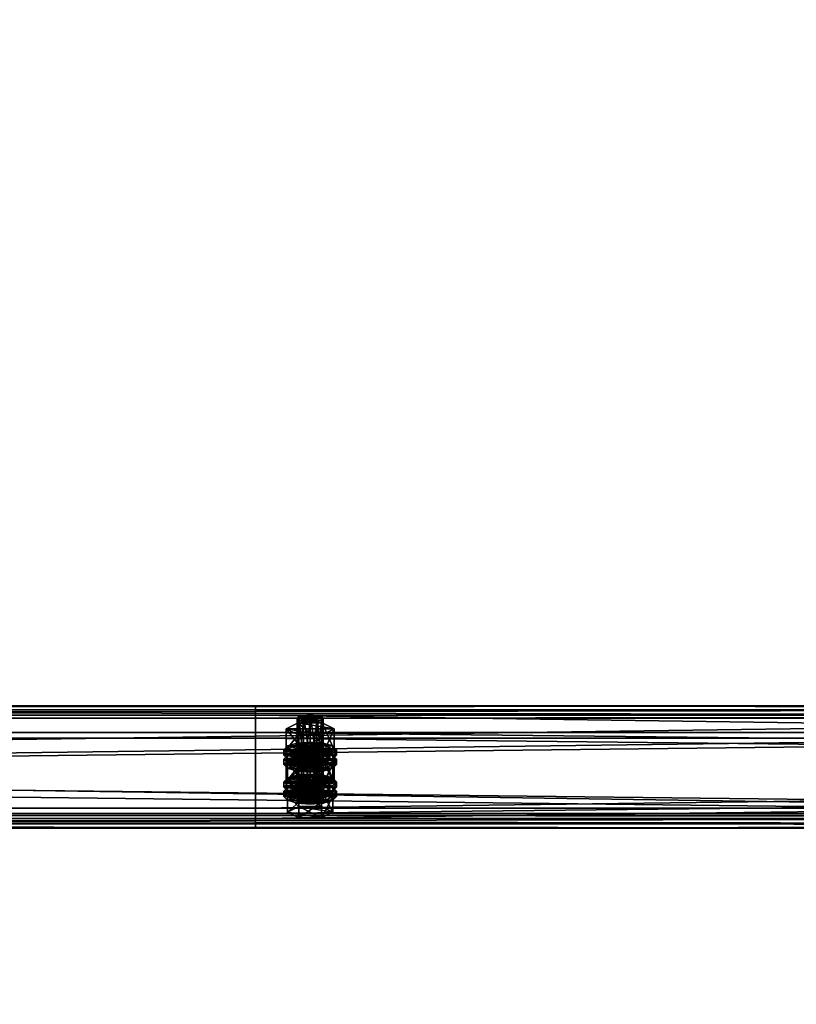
# Model space of a CAD drawing. Header units: millimetres. Extents: x 60485 to 71303, y 100 to 16900.
# Tile 477 of 656: x 62792 to 63147, y 11102 to 11552. Entities that reach past the tile are written whole.
import ezdxf

# ---------------------------------------------------------------- set-up
doc = ezdxf.new("R2010")
doc.units = ezdxf.units.MM
for name, color, linetype in [('13', 7, 'Continuous'), ('3', 7, 'Continuous'), ('9', 7, 'Continuous')]:
    doc.layers.add(name, color=color, linetype=linetype)

msp = doc.modelspace()

# ---------------------------------------------------------------- meshes
at = {"layer": '13', "color": 7}
mesh = msp.add_polyface(dxfattribs=at)
corners = [(62925, 11231.12, 4822.22), (62922, 11231.36, 4822.99), (62922, 11210.32, 4829.43), (62919.8, 11232, 4825.09), (62919.8, 11210.96, 4831.53), (62919, 11232.88, 4827.96), (62919, 11211.84, 4834.4), (62919.8, 11233.76, 4830.83), (62919.8, 11212.72, 4837.26), (62922, 11234.4, 4832.93), (62922, 11213.36, 4839.36), (62925, 11234.63, 4833.7), (62925, 11213.6, 4840.13), (62928, 11231.36, 4822.99), (62930.2, 11232, 4825.09), (62931, 11232.88, 4827.96), (62930.2, 11233.76, 4830.83), (62928, 11234.4, 4832.93), (62930.48, 11225.32, 4820.34), (62919.52, 11225.32, 4820.34), (62919.52, 11215.76, 4823.26), (62914.03, 11228.1, 4829.42), (62914.03, 11218.53, 4832.35), (62919.52, 11230.88, 4838.51), (62919.52, 11221.31, 4841.43), (62930.48, 11221.31, 4841.43), (62935.97, 11228.1, 4829.42), (62930.48, 11215.76, 4823.26), (62914.61, 11215.99, 4839.4), (62935.39, 11215.99, 4839.4), (62919, 11217.27, 4843.6), (62931, 11217.27, 4843.6), (62925, 11217.74, 4845.14), (62914.61, 11216.78, 4826.61), (62913, 11218.53, 4832.35), (62913, 11216.14, 4833.08), (62914.61, 11220.29, 4838.09), (62914.61, 11217.9, 4838.82), (62919, 11221.57, 4842.29), (62919, 11219.18, 4843.02), (62925, 11222.04, 4843.82), (62925, 11219.65, 4844.55), (62935.39, 11216.78, 4826.61), (62937, 11218.53, 4832.35), (62935.39, 11220.29, 4838.09), (62931, 11221.57, 4842.29), (62935.39, 11217.9, 4838.82), (62937, 11216.14, 4833.08), (62922, 11216.73, 4775.18), (62928, 11216.73, 4775.18), (62919.8, 11217.38, 4777.28), (62930.2, 11217.38, 4777.28), (62919, 11218.25, 4780.15), (62931, 11218.25, 4780.15), (62919.8, 11219.13, 4783.02), (62930.2, 11219.13, 4783.02), (62922, 11219.77, 4785.12)]
mesh.append_faces([[corners[k] for k in face] for face in [(5, 8, 6, 6), (7, 10, 8, 8), (9, 12, 10, 10), (13, 1, 0, 0), (9, 17, 11, 11), (19, 22, 20, 20), (21, 24, 22, 22), (23, 25, 24, 24), (18, 21, 19, 19), (30, 31, 32, 32), (34, 37, 35, 35), (36, 39, 37, 37), (38, 41, 39, 39), (38, 45, 40, 40)]], dxfattribs={"vtx0": -1, "color": 7})
mesh.append_faces([[corners[k] for k in face] for face in [(1, 13, 3, 3), (3, 14, 5, 5), (5, 15, 7, 7), (7, 16, 9, 9), (21, 26, 23, 23), (24, 27, 22, 22), (28, 29, 30, 30), (33, 42, 34, 34), (34, 43, 36, 36), (36, 44, 38, 38), (39, 46, 37, 37), (37, 47, 35, 35), (48, 49, 50, 50), (50, 51, 52, 52), (52, 53, 54, 54), (54, 55, 56, 56)]], dxfattribs={"vtx0": -1, "vtx1": -1, "color": 7})
mesh.append_faces([[corners[k] for k in face] for face in [(0, 1, 2, 2), (1, 3, 4, 4), (3, 5, 6, 6), (5, 7, 8, 8), (7, 9, 10, 10), (9, 11, 12, 12), (18, 19, 20, 20), (19, 21, 22, 22), (21, 23, 24, 24), (33, 34, 35, 35), (34, 36, 37, 37), (36, 38, 39, 39), (38, 40, 41, 41)]], dxfattribs={"vtx2": -1, "vtx3": -1, "color": 7})
mesh = msp.add_polyface(dxfattribs=at)
corners = [(62931, 11232.88, 4827.96), (62930.2, 11232, 4825.09), (62930.2, 11210.96, 4831.53), (62931, 11211.84, 4834.4), (62928, 11231.36, 4822.99), (62928, 11210.32, 4829.43), (62925, 11231.12, 4822.22), (62925, 11210.09, 4828.66), (62925, 11234.63, 4833.7), (62928, 11234.4, 4832.93), (62928, 11213.36, 4839.36), (62925, 11213.6, 4840.13), (62930.2, 11233.76, 4830.83), (62930.2, 11212.72, 4837.26), (62919.8, 11232, 4825.09), (62919, 11232.88, 4827.96), (62919.8, 11233.76, 4830.83), (62922, 11234.4, 4832.93), (62935.97, 11228.1, 4829.42), (62930.48, 11225.32, 4820.34), (62930.48, 11215.76, 4823.26), (62935.97, 11218.53, 4832.35), (62919.52, 11215.76, 4823.26), (62919.52, 11230.88, 4838.51), (62930.48, 11230.88, 4838.51), (62930.48, 11221.31, 4841.43), (62914.03, 11228.1, 4829.42), (62919.52, 11221.31, 4841.43), (62919, 11217.27, 4843.6), (62935.39, 11215.99, 4839.4), (62931, 11217.27, 4843.6), (62925, 11222.04, 4843.82), (62931, 11221.57, 4842.29), (62931, 11219.18, 4843.02), (62925, 11219.65, 4844.55), (62935.39, 11220.29, 4838.09), (62935.39, 11217.9, 4838.82), (62937, 11218.53, 4832.35), (62937, 11216.14, 4833.08), (62913, 11218.53, 4832.35), (62935.39, 11216.78, 4826.61), (62914.61, 11220.29, 4838.09), (62919, 11221.57, 4842.29), (62919, 11219.18, 4843.02), (62914.61, 11217.9, 4838.82), (62928, 11216.73, 4775.18), (62922, 11216.73, 4775.18), (62925, 11216.5, 4774.41), (62919.8, 11217.38, 4777.28), (62930.2, 11217.38, 4777.28), (62919, 11218.25, 4780.15), (62931, 11218.25, 4780.15), (62919.8, 11219.13, 4783.02), (62930.2, 11219.13, 4783.02), (62922, 11219.77, 4785.12), (62928, 11219.77, 4785.12), (62925, 11220.01, 4785.88)]
mesh.append_faces([[corners[k] for k in face] for face in [(0, 2, 3, 3), (8, 10, 11, 11), (9, 13, 10, 10), (12, 3, 13, 13), (18, 20, 21, 21), (19, 22, 20, 20), (24, 21, 25, 25), (23, 18, 24, 24), (21, 27, 25, 25), (31, 33, 34, 34), (32, 36, 33, 33), (35, 38, 36, 36), (33, 43, 34, 34), (45, 46, 47, 47), (54, 55, 56, 56)]], dxfattribs={"vtx0": -1, "color": 7})
mesh.append_faces([[corners[k] for k in face] for face in [(14, 4, 1, 1), (15, 1, 0, 0), (16, 0, 12, 12), (17, 12, 9, 9), (26, 19, 18, 18), (27, 21, 20, 20), (28, 29, 30, 30), (39, 40, 37, 37), (41, 37, 35, 35), (42, 35, 32, 32), (43, 33, 36, 36), (44, 36, 38, 38), (48, 45, 49, 49), (50, 49, 51, 51), (52, 51, 53, 53), (54, 53, 55, 55)]], dxfattribs={"vtx0": -1, "vtx2": -1, "vtx3": -1, "color": 7})
mesh.append_faces([[corners[k] for k in face] for face in [(0, 1, 2, 2), (1, 4, 5, 5), (4, 6, 7, 7), (8, 9, 10, 10), (9, 12, 13, 13), (12, 0, 3, 3), (18, 19, 20, 20), (23, 24, 25, 25), (24, 18, 21, 21), (31, 32, 33, 33), (32, 35, 36, 36), (35, 37, 38, 38)]], dxfattribs={"vtx2": -1, "vtx3": -1, "color": 7})
mesh = msp.add_polyface(dxfattribs=at)
corners = [(62925, 11231.12, 4822.22), (62922, 11210.32, 4829.43), (62925, 11210.09, 4828.66), (62922, 11231.36, 4822.99), (62919.8, 11210.96, 4831.53), (62919.8, 11232, 4825.09), (62919, 11211.84, 4834.4), (62928, 11213.36, 4839.36), (62922, 11213.36, 4839.36), (62925, 11213.6, 4840.13), (62930.2, 11212.72, 4837.26), (62919.8, 11212.72, 4837.26), (62931, 11211.84, 4834.4), (62930.2, 11210.96, 4831.53), (62928, 11210.32, 4829.43), (62914.61, 11211.84, 4834.4), (62919.8, 11214.47, 4843), (62919.8, 11207.3, 4845.2), (62930.2, 11209.21, 4825.79), (62919.8, 11209.21, 4825.79), (62914.03, 11218.53, 4832.35), (62930.48, 11215.76, 4823.26), (62919.52, 11215.76, 4823.26), (62925, 11210.72, 4822.19), (62919, 11211.19, 4823.73), (62919, 11208.8, 4824.46), (62914.61, 11212.48, 4827.93), (62914.61, 11210.09, 4828.66), (62913, 11214.23, 4833.66), (62913, 11211.84, 4834.4), (62914.61, 11215.99, 4839.4), (62914.61, 11213.6, 4840.13), (62919, 11217.27, 4843.6), (62919, 11214.88, 4844.33), (62925, 11217.74, 4845.14), (62925, 11215.35, 4845.87), (62931, 11211.19, 4823.73), (62935.39, 11212.48, 4827.93), (62937, 11214.23, 4833.66), (62935.39, 11213.6, 4840.13), (62937, 11211.84, 4834.4), (62935.39, 11210.09, 4828.66), (62925, 11215.02, 4820.87), (62919, 11215.49, 4822.41), (62919, 11213.1, 4823.14), (62925, 11212.63, 4821.6), (62914.61, 11216.78, 4826.61), (62914.61, 11214.39, 4827.34), (62913, 11216.14, 4833.08), (62931, 11215.49, 4822.41), (62935.39, 11214.39, 4827.34), (62931, 11213.1, 4823.14), (62922, 11219.77, 4785.12), (62925, 11220.01, 4785.88), (62925, 11198.97, 4792.32), (62914.03, 11213.47, 4781.61), (62919.52, 11216.25, 4790.69), (62919.52, 11206.69, 4793.62), (62930.48, 11210.69, 4772.53), (62919.52, 11210.69, 4772.53)]
mesh.append_faces([[corners[k] for k in face] for face in [(0, 1, 2, 2), (3, 4, 1, 1), (5, 6, 4, 4), (7, 8, 9, 9), (1, 14, 2, 2), (18, 15, 19, 19), (20, 21, 22, 22), (24, 27, 25, 25), (26, 29, 27, 27), (28, 31, 29, 29), (30, 33, 31, 31), (32, 35, 33, 33), (36, 24, 23, 23), (42, 44, 45, 45), (43, 47, 44, 44), (46, 48, 47, 47), (58, 55, 59, 59)]], dxfattribs={"vtx0": -1, "color": 7})
mesh.append_faces([[corners[k] for k in face] for face in [(8, 10, 11, 11), (11, 12, 6, 6), (6, 13, 4, 4), (4, 14, 1, 1), (15, 18, 16, 16), (24, 36, 26, 26), (26, 37, 28, 28), (28, 38, 30, 30), (33, 39, 31, 31), (31, 40, 29, 29), (29, 41, 27, 27), (43, 49, 46, 46), (48, 50, 47, 47), (47, 51, 44, 44), (55, 58, 56, 56)]], dxfattribs={"vtx0": -1, "vtx1": -1, "color": 7})
mesh.append_faces([[corners[k] for k in face] for face in [(15, 16, 17, 17), (23, 24, 25, 25), (24, 26, 27, 27), (26, 28, 29, 29), (28, 30, 31, 31), (30, 32, 33, 33), (32, 34, 35, 35), (42, 43, 44, 44), (43, 46, 47, 47), (52, 53, 54, 54), (55, 56, 57, 57)]], dxfattribs={"vtx2": -1, "vtx3": -1, "color": 7})
mesh = msp.add_polyface(dxfattribs=at)
corners = [(62930.2, 11232, 4825.09), (62928, 11210.32, 4829.43), (62930.2, 11210.96, 4831.53), (62928, 11231.36, 4822.99), (62925, 11210.09, 4828.66), (62922, 11213.36, 4839.36), (62928, 11213.36, 4839.36), (62930.2, 11212.72, 4837.26), (62919.8, 11212.72, 4837.26), (62931, 11211.84, 4834.4), (62919, 11211.84, 4834.4), (62919.8, 11210.96, 4831.53), (62919.8, 11214.47, 4843), (62930.2, 11214.47, 4843), (62930.2, 11207.3, 4845.2), (62930.2, 11209.21, 4825.79), (62935.39, 11211.84, 4834.4), (62937, 11214.23, 4833.66), (62935.39, 11212.48, 4827.93), (62935.39, 11210.09, 4828.66), (62937, 11211.84, 4834.4), (62931, 11211.19, 4823.73), (62931, 11208.8, 4824.46), (62925, 11210.72, 4822.19), (62925, 11208.33, 4822.92), (62925, 11217.74, 4845.14), (62931, 11217.27, 4843.6), (62931, 11214.88, 4844.33), (62925, 11215.35, 4845.87), (62935.39, 11215.99, 4839.4), (62935.39, 11213.6, 4840.13), (62914.61, 11212.48, 4827.93), (62913, 11214.23, 4833.66), (62914.61, 11215.99, 4839.4), (62919, 11214.88, 4844.33), (62914.61, 11213.6, 4840.13), (62913, 11211.84, 4834.4), (62914.61, 11210.09, 4828.66), (62937, 11218.53, 4832.35), (62935.39, 11216.78, 4826.61), (62935.39, 11214.39, 4827.34), (62937, 11216.14, 4833.08), (62931, 11215.49, 4822.41), (62931, 11213.1, 4823.14), (62925, 11215.02, 4820.87), (62925, 11212.63, 4821.6), (62919, 11215.49, 4822.41), (62914.61, 11216.78, 4826.61), (62913, 11216.14, 4833.08), (62914.61, 11214.39, 4827.34), (62919, 11213.1, 4823.14), (62919.52, 11216.25, 4790.69), (62930.48, 11216.25, 4790.69), (62930.48, 11206.69, 4793.62), (62935.97, 11213.47, 4781.61), (62935.97, 11203.91, 4784.53), (62930.48, 11210.69, 4772.53)]
mesh.append_faces([[corners[k] for k in face] for face in [(0, 1, 2, 2), (3, 4, 1, 1), (12, 16, 13, 13), (17, 19, 20, 20), (18, 22, 19, 19), (25, 27, 28, 28), (26, 30, 27, 27), (29, 20, 30, 30), (27, 34, 28, 28), (38, 40, 41, 41), (39, 43, 40, 40), (42, 45, 43, 43), (42, 46, 44, 44), (50, 43, 45, 45), (51, 54, 52, 52)]], dxfattribs={"vtx0": -1, "color": 7})
mesh.append_faces([[corners[k] for k in face] for face in [(5, 6, 7, 7), (8, 7, 9, 9), (10, 9, 2, 2), (11, 2, 1, 1), (12, 15, 16, 16), (31, 21, 18, 18), (32, 18, 17, 17), (33, 17, 29, 29), (34, 27, 30, 30), (35, 30, 20, 20), (36, 20, 19, 19), (37, 19, 22, 22), (47, 42, 39, 39), (48, 41, 40, 40), (49, 40, 43, 43), (51, 56, 54, 54)]], dxfattribs={"vtx0": -1, "vtx2": -1, "vtx3": -1, "color": 7})
mesh.append_faces([[corners[k] for k in face] for face in [(12, 13, 14, 14), (17, 18, 19, 19), (18, 21, 22, 22), (21, 23, 24, 24), (25, 26, 27, 27), (26, 29, 30, 30), (29, 17, 20, 20), (38, 39, 40, 40), (39, 42, 43, 43), (42, 44, 45, 45), (51, 52, 53, 53), (52, 54, 55, 55)]], dxfattribs={"vtx2": -1, "vtx3": -1, "color": 7})
mesh = msp.add_polyface(dxfattribs=at)
corners = [(62935.39, 11211.84, 4834.4), (62930.2, 11209.21, 4825.79), (62930.2, 11202.04, 4827.98), (62935.39, 11204.67, 4836.59), (62919.8, 11202.04, 4827.98), (62930.2, 11214.47, 4843), (62930.2, 11207.3, 4845.2), (62919.8, 11207.3, 4845.2), (62931, 11211.19, 4823.73), (62925, 11208.33, 4822.92), (62931, 11208.8, 4824.46), (62931, 11218.25, 4780.15), (62930.2, 11217.38, 4777.28), (62930.2, 11196.34, 4783.71), (62931, 11197.22, 4786.58), (62928, 11216.73, 4775.18), (62928, 11195.7, 4781.61), (62925, 11216.5, 4774.41), (62925, 11195.46, 4780.84), (62925, 11220.01, 4785.88), (62928, 11219.77, 4785.12), (62928, 11198.73, 4791.55), (62925, 11198.97, 4792.32), (62930.2, 11219.13, 4783.02), (62930.2, 11198.09, 4789.45), (62935.97, 11213.47, 4781.61), (62930.48, 11210.69, 4772.53), (62930.48, 11201.13, 4775.45), (62935.97, 11203.91, 4784.53), (62919.52, 11201.13, 4775.45), (62930.48, 11216.25, 4790.69), (62930.48, 11206.69, 4793.62), (62919.52, 11206.69, 4793.62), (62925, 11203.12, 4797.33), (62931, 11202.65, 4795.79), (62931, 11200.25, 4796.52), (62919, 11202.65, 4795.79), (62935.39, 11201.36, 4791.59), (62937, 11203.91, 4784.53), (62935.39, 11202.15, 4778.8), (62935.39, 11199.76, 4779.53), (62937, 11201.52, 4785.27), (62925, 11207.42, 4796.01), (62931, 11206.95, 4794.47), (62931, 11204.56, 4795.2), (62925, 11205.03, 4796.74), (62935.39, 11205.66, 4790.27), (62935.39, 11203.27, 4791), (62914.61, 11202.15, 4778.8), (62931, 11200.87, 4774.6), (62913, 11203.91, 4784.53), (62914.61, 11205.66, 4790.27), (62919, 11206.95, 4794.47), (62919, 11204.56, 4795.2), (62914.61, 11203.27, 4791)]
mesh.append_faces([[corners[k] for k in face] for face in [(0, 2, 3, 3), (1, 4, 2, 2), (5, 3, 6, 6), (3, 7, 6, 6), (8, 9, 10, 10), (11, 13, 14, 14), (12, 16, 13, 13), (19, 21, 22, 22), (20, 24, 21, 21), (23, 14, 24, 24), (25, 27, 28, 28), (26, 29, 27, 27), (30, 28, 31, 31), (28, 32, 31, 31), (38, 40, 41, 41), (42, 44, 45, 45), (43, 47, 44, 44), (46, 41, 47, 47), (52, 43, 42, 42), (44, 53, 45, 45)]], dxfattribs={"vtx0": -1, "color": 7})
mesh.append_faces([[corners[k] for k in face] for face in [(7, 3, 2, 2), (32, 28, 27, 27), (36, 37, 34, 34), (48, 49, 39, 39), (50, 39, 38, 38), (51, 38, 46, 46), (52, 46, 43, 43), (53, 44, 47, 47), (54, 47, 41, 41)]], dxfattribs={"vtx0": -1, "vtx2": -1, "vtx3": -1, "color": 7})
mesh.append_faces([[corners[k] for k in face] for face in [(0, 1, 2, 2), (5, 0, 3, 3), (11, 12, 13, 13), (12, 15, 16, 16), (15, 17, 18, 18), (19, 20, 21, 21), (20, 23, 24, 24), (23, 11, 14, 14), (25, 26, 27, 27), (33, 34, 35, 35), (38, 39, 40, 40), (42, 43, 44, 44), (43, 46, 47, 47), (46, 38, 41, 41)]], dxfattribs={"vtx2": -1, "vtx3": -1, "color": 7})
mesh = msp.add_polyface(dxfattribs=at)
corners = [(62930.2, 11209.21, 4825.79), (62919.8, 11209.21, 4825.79), (62919.8, 11202.04, 4827.98), (62914.61, 11211.84, 4834.4), (62914.61, 11204.67, 4836.59), (62919.8, 11207.3, 4845.2), (62919.8, 11214.47, 4843), (62930.2, 11207.3, 4845.2), (62930.2, 11202.04, 4827.98), (62925, 11210.72, 4822.19), (62919, 11208.8, 4824.46), (62925, 11208.33, 4822.92), (62914.61, 11210.09, 4828.66), (62931, 11208.8, 4824.46), (62925, 11216.5, 4774.41), (62922, 11216.73, 4775.18), (62922, 11195.7, 4781.61), (62919.8, 11217.38, 4777.28), (62919.8, 11196.34, 4783.71), (62919, 11218.25, 4780.15), (62919, 11197.22, 4786.58), (62919.8, 11219.13, 4783.02), (62919.8, 11198.09, 4789.45), (62922, 11219.77, 4785.12), (62922, 11198.73, 4791.55), (62925, 11198.97, 4792.32), (62930.48, 11210.69, 4772.53), (62919.52, 11210.69, 4772.53), (62919.52, 11201.13, 4775.45), (62914.03, 11213.47, 4781.61), (62914.03, 11203.91, 4784.53), (62919.52, 11206.69, 4793.62), (62919.52, 11216.25, 4790.69), (62930.48, 11206.69, 4793.62), (62930.48, 11201.13, 4775.45), (62914.61, 11201.36, 4791.59), (62919, 11202.65, 4795.79), (62919, 11200.25, 4796.52), (62925, 11203.12, 4797.33), (62925, 11200.73, 4798.06), (62935.39, 11201.36, 4791.59), (62931, 11202.65, 4795.79), (62914.61, 11202.15, 4778.8), (62913, 11203.91, 4784.53), (62913, 11201.52, 4785.27), (62914.61, 11205.66, 4790.27), (62914.61, 11203.27, 4791), (62919, 11206.95, 4794.47), (62919, 11204.56, 4795.2), (62925, 11207.42, 4796.01), (62925, 11205.03, 4796.74), (62919, 11200.87, 4774.6), (62931, 11200.87, 4774.6), (62935.39, 11202.15, 4778.8), (62937, 11203.91, 4784.53), (62935.39, 11205.66, 4790.27), (62935.39, 11203.27, 4791), (62937, 11201.52, 4785.27)]
mesh.append_faces([[corners[k] for k in face] for face in [(1, 4, 2, 2), (3, 5, 4, 4), (6, 7, 5, 5), (4, 8, 2, 2), (9, 10, 11, 11), (10, 13, 11, 11), (17, 20, 18, 18), (19, 22, 20, 20), (21, 24, 22, 22), (23, 25, 24, 24), (27, 30, 28, 28), (29, 31, 30, 30), (32, 33, 31, 31), (30, 34, 28, 28), (36, 41, 38, 38), (43, 46, 44, 44), (45, 48, 46, 46), (47, 50, 48, 48)]], dxfattribs={"vtx0": -1, "color": 7})
mesh.append_faces([[corners[k] for k in face] for face in [(5, 8, 4, 4), (12, 13, 10, 10), (31, 34, 30, 30), (35, 40, 36, 36), (51, 52, 42, 42), (42, 53, 43, 43), (43, 54, 45, 45), (45, 55, 47, 47), (48, 56, 46, 46), (46, 57, 44, 44)]], dxfattribs={"vtx0": -1, "vtx1": -1, "color": 7})
mesh.append_faces([[corners[k] for k in face] for face in [(0, 1, 2, 2), (1, 3, 4, 4), (14, 15, 16, 16), (15, 17, 18, 18), (17, 19, 20, 20), (19, 21, 22, 22), (21, 23, 24, 24), (26, 27, 28, 28), (27, 29, 30, 30), (35, 36, 37, 37), (36, 38, 39, 39), (42, 43, 44, 44), (43, 45, 46, 46), (45, 47, 48, 48), (47, 49, 50, 50)]], dxfattribs={"vtx2": -1, "vtx3": -1, "color": 7})
mesh = msp.add_polyface(dxfattribs=at)
corners = [(62925, 11216.5, 4774.41), (62922, 11195.7, 4781.61), (62925, 11195.46, 4780.84), (62922, 11216.73, 4775.18), (62919.8, 11196.34, 4783.71), (62925, 11198.97, 4792.32), (62930.2, 11198.09, 4789.45), (62922, 11198.73, 4791.55), (62919.8, 11198.09, 4789.45), (62931, 11197.22, 4786.58), (62919, 11197.22, 4786.58), (62930.2, 11196.34, 4783.71), (62928, 11195.7, 4781.61), (62930.2, 11194.58, 4777.98), (62919.8, 11194.58, 4777.98), (62919.8, 11187.41, 4780.17), (62914.61, 11197.22, 4786.58), (62914.61, 11190.04, 4788.78), (62919.8, 11199.85, 4795.19), (62919.8, 11192.68, 4797.38), (62930.2, 11192.68, 4797.38), (62930.2, 11187.41, 4780.17), (62925, 11196.1, 4774.38), (62919, 11196.57, 4775.91), (62919, 11194.18, 4776.64), (62925, 11193.7, 4775.11), (62914.61, 11197.85, 4780.11), (62914.61, 11195.46, 4780.84), (62913, 11199.61, 4785.85), (62913, 11197.22, 4786.58), (62914.61, 11201.36, 4791.59), (62914.61, 11198.97, 4792.32), (62919, 11200.25, 4796.52), (62919, 11202.65, 4795.79), (62925, 11200.73, 4798.06), (62931, 11196.57, 4775.91), (62935.39, 11197.85, 4780.11), (62937, 11199.61, 4785.85), (62935.39, 11198.97, 4792.32), (62937, 11197.22, 4786.58), (62935.39, 11195.46, 4780.84), (62931, 11194.18, 4776.64), (62925, 11200.4, 4773.06), (62919, 11200.87, 4774.6), (62919, 11198.48, 4775.33), (62925, 11198.01, 4773.79), (62914.61, 11202.15, 4778.8), (62914.61, 11199.76, 4779.53), (62913, 11201.52, 4785.27), (62935.39, 11199.76, 4779.53), (62931, 11198.48, 4775.33)]
mesh.append_faces([[corners[k] for k in face] for face in [(0, 1, 2, 2), (3, 4, 1, 1), (1, 12, 2, 2), (14, 17, 15, 15), (16, 19, 17, 17), (18, 20, 19, 19), (13, 16, 14, 14), (17, 21, 15, 15), (22, 24, 25, 25), (23, 27, 24, 24), (26, 29, 27, 27), (28, 31, 29, 29), (30, 32, 31, 31), (33, 34, 32, 32), (35, 23, 22, 22), (42, 44, 45, 45), (43, 47, 44, 44), (46, 48, 47, 47)]], dxfattribs={"vtx0": -1, "color": 7})
mesh.append_faces([[corners[k] for k in face] for face in [(5, 6, 7, 7), (7, 6, 8, 8), (8, 9, 10, 10), (10, 11, 4, 4), (4, 12, 1, 1), (16, 13, 18, 18), (19, 21, 17, 17), (23, 35, 26, 26), (26, 36, 28, 28), (28, 37, 30, 30), (32, 38, 31, 31), (31, 39, 29, 29), (29, 40, 27, 27), (27, 41, 24, 24), (48, 49, 47, 47), (47, 50, 44, 44)]], dxfattribs={"vtx0": -1, "vtx1": -1, "color": 7})
mesh.append_faces([[corners[k] for k in face] for face in [(13, 14, 15, 15), (14, 16, 17, 17), (16, 18, 19, 19), (22, 23, 24, 24), (23, 26, 27, 27), (26, 28, 29, 29), (28, 30, 31, 31), (42, 43, 44, 44), (43, 46, 47, 47)]], dxfattribs={"vtx2": -1, "vtx3": -1, "color": 7})
mesh = msp.add_polyface(dxfattribs=at)
corners = [(62928, 11216.73, 4775.18), (62925, 11195.46, 4780.84), (62928, 11195.7, 4781.61), (62930.2, 11198.09, 4789.45), (62925, 11198.97, 4792.32), (62928, 11198.73, 4791.55), (62919.8, 11198.09, 4789.45), (62931, 11197.22, 4786.58), (62919, 11197.22, 4786.58), (62930.2, 11196.34, 4783.71), (62919.8, 11196.34, 4783.71), (62935.39, 11197.22, 4786.58), (62930.2, 11194.58, 4777.98), (62930.2, 11187.41, 4780.17), (62935.39, 11190.04, 4788.78), (62919.8, 11187.41, 4780.17), (62919.8, 11199.85, 4795.19), (62930.2, 11199.85, 4795.19), (62930.2, 11192.68, 4797.38), (62919.8, 11192.68, 4797.38), (62937, 11199.61, 4785.85), (62935.39, 11197.85, 4780.11), (62935.39, 11195.46, 4780.84), (62937, 11197.22, 4786.58), (62931, 11196.57, 4775.91), (62931, 11194.18, 4776.64), (62925, 11196.1, 4774.38), (62925, 11193.7, 4775.11), (62925, 11203.12, 4797.33), (62931, 11200.25, 4796.52), (62925, 11200.73, 4798.06), (62931, 11202.65, 4795.79), (62935.39, 11201.36, 4791.59), (62935.39, 11198.97, 4792.32), (62914.61, 11197.85, 4780.11), (62913, 11199.61, 4785.85), (62914.61, 11201.36, 4791.59), (62919, 11200.25, 4796.52), (62914.61, 11198.97, 4792.32), (62913, 11197.22, 4786.58), (62914.61, 11195.46, 4780.84), (62919, 11194.18, 4776.64), (62935.39, 11202.15, 4778.8), (62931, 11200.87, 4774.6), (62931, 11198.48, 4775.33), (62935.39, 11199.76, 4779.53), (62925, 11200.4, 4773.06), (62925, 11198.01, 4773.79), (62919, 11200.87, 4774.6), (62913, 11201.52, 4785.27), (62937, 11201.52, 4785.27), (62914.61, 11199.76, 4779.53), (62919, 11198.48, 4775.33)]
mesh.append_faces([[corners[k] for k in face] for face in [(0, 1, 2, 2), (3, 4, 5, 5), (11, 13, 14, 14), (12, 15, 13, 13), (17, 14, 18, 18), (16, 11, 17, 17), (14, 19, 18, 18), (20, 22, 23, 23), (21, 25, 22, 22), (24, 27, 25, 25), (28, 29, 30, 30), (31, 33, 29, 29), (32, 23, 33, 33), (29, 37, 30, 30), (41, 25, 27, 27), (42, 44, 45, 45), (43, 47, 44, 44), (43, 48, 46, 46), (52, 44, 47, 47)]], dxfattribs={"vtx0": -1, "color": 7})
mesh.append_faces([[corners[k] for k in face] for face in [(6, 3, 7, 7), (8, 7, 9, 9), (10, 9, 2, 2), (16, 12, 11, 11), (19, 14, 13, 13), (34, 24, 21, 21), (35, 21, 20, 20), (36, 20, 32, 32), (37, 29, 33, 33), (38, 33, 23, 23), (39, 23, 22, 22), (40, 22, 25, 25), (49, 50, 45, 45), (51, 45, 44, 44)]], dxfattribs={"vtx0": -1, "vtx2": -1, "vtx3": -1, "color": 7})
mesh.append_faces([[corners[k] for k in face] for face in [(11, 12, 13, 13), (16, 17, 18, 18), (17, 11, 14, 14), (20, 21, 22, 22), (21, 24, 25, 25), (24, 26, 27, 27), (31, 32, 33, 33), (32, 20, 23, 23), (42, 43, 44, 44), (43, 46, 47, 47)]], dxfattribs={"vtx2": -1, "vtx3": -1, "color": 7})
at = {"layer": '3', "color": 91}
mesh = msp.add_polyface(dxfattribs=at)
corners = [(63132.59, 10365.62, 4918.39), (63089.44, 10334.57, 4927.88), (60667.41, 13412.74, 3986.79), (60710.56, 13443.79, 3977.3), (63089.44, 10356.21, 4998.65), (60667.41, 13434.38, 4057.56), (63132.59, 10387.26, 4989.16), (60710.56, 13465.43, 4048.06), (63134.98, 10366.47, 4914.99), (63134.98, 10389.86, 4991.5), (60712.96, 13468.03, 4050.4), (60712.96, 13444.64, 3973.9), (63087.04, 10355.36, 5002.05), (60665.02, 13433.53, 4060.95), (63087.04, 10331.97, 4925.54), (60665.02, 13410.14, 3984.45)]
mesh.append_faces([[corners[k] for k in face] for face in [(0, 2, 3, 3), (1, 5, 2, 2), (4, 7, 5, 5), (6, 3, 7, 7), (8, 10, 11, 11), (9, 13, 10, 10), (12, 15, 13, 13), (14, 11, 15, 15)]], dxfattribs={"vtx0": -1, "color": 91})
mesh.append_faces([[corners[k] for k in face] for face in [(6, 8, 0, 0), (12, 4, 14, 14), (3, 10, 7, 7), (15, 2, 13, 13), (13, 7, 10, 10)]], dxfattribs={"vtx0": -1, "vtx1": -1, "color": 91})
mesh.append_faces([[corners[k] for k in face] for face in [(9, 6, 4, 4), (6, 9, 8, 8), (0, 8, 14, 14), (4, 12, 9, 9), (14, 4, 1, 1), (14, 1, 0, 0), (11, 3, 2, 2), (3, 11, 10, 10), (2, 15, 11, 11), (13, 2, 5, 5), (13, 5, 7, 7)]], dxfattribs={"vtx0": -1, "vtx2": -1, "vtx3": -1, "color": 91})
mesh.append_faces([[corners[k] for k in face] for face in [(0, 1, 2, 2), (1, 4, 5, 5), (4, 6, 7, 7), (6, 0, 3, 3), (8, 9, 10, 10), (9, 12, 13, 13), (12, 14, 15, 15), (14, 8, 11, 11)]], dxfattribs={"vtx2": -1, "vtx3": -1, "color": 91})
at = {"layer": '9', "color": 243}
mesh = msp.add_polyface(dxfattribs=at)
corners = [(60500, 11234.31, 4738.63), (60500, 11189.37, 4752.38), (63500, 11189.37, 4752.38), (63500, 11234.31, 4738.63), (60500, 11223.88, 4865.22), (63500, 11223.88, 4865.22), (60500, 11188.5, 4876.04), (63500, 11188.5, 4876.04), (60500, 11184.7, 4863.61), (63500, 11184.7, 4863.61), (60500, 11182.79, 4864.2), (63500, 11182.79, 4864.2), (60500, 11187.17, 4878.54), (63500, 11187.17, 4878.54), (60500, 11226.38, 4866.55), (63500, 11226.38, 4866.55), (60500, 11191.87, 4753.71), (63500, 11191.87, 4753.71), (60500, 11232.98, 4741.13), (63500, 11232.98, 4741.13), (60500, 11236.79, 4753.56), (63500, 11236.79, 4753.56), (60500, 11238.7, 4752.98), (63500, 11238.7, 4752.98)]
mesh.append_faces([[corners[k] for k in face] for face in [(0, 2, 3, 3), (1, 5, 2, 2), (4, 7, 5, 5), (6, 9, 7, 7), (8, 11, 9, 9), (10, 13, 11, 11), (12, 15, 13, 13), (14, 17, 15, 15), (16, 19, 17, 17), (18, 21, 19, 19), (20, 23, 21, 21), (22, 3, 23, 23), (20, 0, 22, 22), (8, 12, 10, 10), (11, 7, 9, 9)]], dxfattribs={"vtx0": -1, "color": 243})
mesh.append_faces([[corners[k] for k in face] for face in [(1, 16, 4, 4), (16, 0, 18, 18), (18, 0, 20, 20), (12, 6, 14, 14), (14, 4, 16, 16), (3, 19, 23, 23), (19, 2, 17, 17), (17, 2, 15, 15), (15, 5, 13, 13), (13, 7, 11, 11)]], dxfattribs={"vtx0": -1, "vtx1": -1, "color": 243})
mesh.append_faces([[corners[k] for k in face] for face in [(16, 1, 0, 0), (12, 8, 6, 6), (14, 6, 4, 4), (19, 3, 2, 2), (15, 2, 5, 5), (13, 5, 7, 7)]], dxfattribs={"vtx0": -1, "vtx2": -1, "vtx3": -1, "color": 243})
mesh.append_faces([[corners[k] for k in face] for face in [(21, 23, 19, 19)]], dxfattribs={"vtx1": -1, "color": 243})
mesh.append_faces([[corners[k] for k in face] for face in [(0, 1, 2, 2), (1, 4, 5, 5), (4, 6, 7, 7), (6, 8, 9, 9), (8, 10, 11, 11), (10, 12, 13, 13), (12, 14, 15, 15), (14, 16, 17, 17), (16, 18, 19, 19), (18, 20, 21, 21), (20, 22, 23, 23), (22, 0, 3, 3)]], dxfattribs={"vtx2": -1, "vtx3": -1, "color": 243})
mesh = msp.add_polyface(dxfattribs=at)
corners = [(62900, 11234.31, 4738.63), (62900, 11189.37, 4752.38), (66100, 11189.37, 4752.38), (66100, 11234.31, 4738.63), (62900, 11223.88, 4865.22), (66100, 11223.88, 4865.22), (62900, 11188.5, 4876.04), (66100, 11188.5, 4876.04), (62900, 11184.7, 4863.61), (66100, 11184.7, 4863.61), (62900, 11182.79, 4864.2), (66100, 11182.79, 4864.2), (62900, 11187.17, 4878.54), (66100, 11187.17, 4878.54), (62900, 11226.38, 4866.55), (66100, 11226.38, 4866.55), (62900, 11191.87, 4753.71), (66100, 11191.87, 4753.71), (62900, 11232.98, 4741.13), (66100, 11232.98, 4741.13), (62900, 11236.79, 4753.56), (66100, 11236.79, 4753.56), (62900, 11238.7, 4752.98), (66100, 11238.7, 4752.98)]
mesh.append_faces([[corners[k] for k in face] for face in [(0, 2, 3, 3), (1, 5, 2, 2), (4, 7, 5, 5), (6, 9, 7, 7), (8, 11, 9, 9), (10, 13, 11, 11), (12, 15, 13, 13), (14, 17, 15, 15), (16, 19, 17, 17), (18, 21, 19, 19), (20, 23, 21, 21), (22, 3, 23, 23), (20, 0, 22, 22), (8, 12, 10, 10), (11, 7, 9, 9)]], dxfattribs={"vtx0": -1, "color": 243})
mesh.append_faces([[corners[k] for k in face] for face in [(1, 16, 4, 4), (16, 0, 18, 18), (18, 0, 20, 20), (12, 6, 14, 14), (14, 4, 16, 16), (3, 19, 23, 23), (19, 2, 17, 17), (17, 2, 15, 15), (15, 5, 13, 13), (13, 7, 11, 11)]], dxfattribs={"vtx0": -1, "vtx1": -1, "color": 243})
mesh.append_faces([[corners[k] for k in face] for face in [(16, 1, 0, 0), (12, 8, 6, 6), (14, 6, 4, 4), (19, 3, 2, 2), (15, 2, 5, 5), (13, 5, 7, 7)]], dxfattribs={"vtx0": -1, "vtx2": -1, "vtx3": -1, "color": 243})
mesh.append_faces([[corners[k] for k in face] for face in [(21, 23, 19, 19)]], dxfattribs={"vtx1": -1, "color": 243})
mesh.append_faces([[corners[k] for k in face] for face in [(0, 1, 2, 2), (1, 4, 5, 5), (4, 6, 7, 7), (6, 8, 9, 9), (8, 10, 11, 11), (10, 12, 13, 13), (12, 14, 15, 15), (14, 16, 17, 17), (16, 18, 19, 19), (18, 20, 21, 21), (20, 22, 23, 23), (22, 0, 3, 3)]], dxfattribs={"vtx2": -1, "vtx3": -1, "color": 243})

doc.saveas('drawing.dxf')
